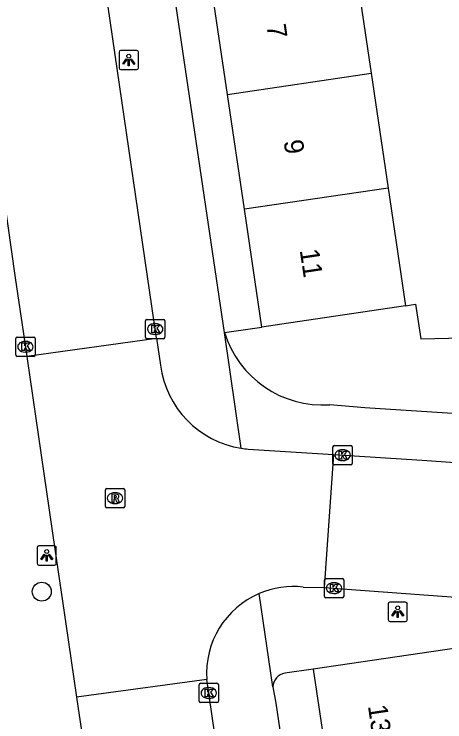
# Model space of a CAD drawing. Extents: x 159053 to 160041, y 380450 to 381422.
# Drawn here: x 159304.08 to 159326.36, y 381120.16 to 381156.77 of the extents above; entities that cross this region are included whole.
import ezdxf

# ---------------------------------------------------------------- set-up
doc = ezdxf.new("R2010")
doc.units = 0
for name, color, linetype in [('IMGEO_Boom', 7, 'Continuous'), ('IMGEO_Groenvoorziening', 7, 'Continuous'), ('IMGEO_Kolk', 7, 'Continuous'), ('IMGEO_Lichtpunt', 7, 'Continuous'), ('IMGEO_Pand', 7, 'Continuous'), ('IMGEO_Pand_nummerreeks', 7, 'Continuous'), ('IMGEO_Rijbaan_lokaal_open', 7, 'Continuous'), ('IMGEO_Rioolput', 7, 'Continuous'), ('IMGEO_Voetpad_open', 7, 'Continuous')]:
    doc.layers.add(name, color=color, linetype=linetype)

msp = doc.modelspace()

# ---------------------------------------------------------------- linework, layer by layer
at = {"layer": 'IMGEO_Boom'}
msp.add_circle((159305.508, 381126.893), 0.489, dxfattribs=at)
at = {"layer": 'IMGEO_Groenvoorziening'}
for points in [[(159324.333, 381141.685), (159324.851, 381141.762), (159325.116, 381139.979), (159330.87, 381140.103)], [(159314.964, 381140.298), (159316.894, 381140.584)]]:
    msp.add_lwpolyline(points, dxfattribs=at)
at = {"layer": 'IMGEO_Kolk'}
for p, q in [((159310.878, 381140.054), (159310.878, 381140.906)), ((159310.953, 381140.98), (159311.805, 381140.98)), ((159311.366, 381140.76), (159311.391, 381140.76)), ((159311.879, 381140.906), (159311.879, 381140.054)), ((159304.164, 381139.137), (159304.164, 381139.989)), ((159304.239, 381140.063), (159305.091, 381140.063)), ((159305.165, 381139.989), (159305.165, 381139.137)), ((159311.805, 381139.98), (159310.953, 381139.98)), ((159311.389, 381140.2), (159311.364, 381140.2)), ((159304.652, 381139.843), (159304.677, 381139.843)), ((159304.675, 381139.283), (159304.65, 381139.283)), ((159305.091, 381139.063), (159304.239, 381139.063)), ((159320.648, 381134.455), (159321.5, 381134.455)), ((159320.573, 381133.529), (159320.573, 381134.381)), ((159321.061, 381134.235), (159321.086, 381134.235)), ((159321.574, 381134.381), (159321.574, 381133.529)), ((159321.5, 381133.455), (159320.648, 381133.455)), ((159321.084, 381133.675), (159321.059, 381133.675)), ((159320.13, 381126.651), (159320.13, 381127.503)), ((159320.205, 381127.577), (159321.057, 381127.577)), ((159321.131, 381127.503), (159321.131, 381126.651)), ((159320.618, 381127.357), (159320.643, 381127.357)), ((159320.641, 381126.797), (159320.616, 381126.797)), ((159321.057, 381126.577), (159320.205, 381126.577)), ((159313.648, 381121.226), (159313.648, 381122.078)), ((159313.723, 381122.152), (159314.575, 381122.152)), ((159314.649, 381122.078), (159314.649, 381121.226)), ((159314.136, 381121.932), (159314.161, 381121.932)), ((159314.159, 381121.372), (159314.134, 381121.372)), ((159314.575, 381121.152), (159313.723, 381121.152))]:
    msp.add_line(p, q, dxfattribs=at)
for points in [[(159310.878, 381140.054), (159310.878, 381140.906)], [(159310.953, 381140.98), (159311.805, 381140.98)], [(159311.199, 381140.68), (159311.322, 381140.68), (159311.322, 381140.529), (159311.452, 381140.68), (159311.616, 381140.68), (159311.47, 381140.529), (159311.623, 381140.28), (159311.471, 381140.28), (159311.386, 381140.444), (159311.322, 381140.377), (159311.322, 381140.28), (159311.199, 381140.28), (159311.199, 381140.68)], [(159311.879, 381140.906), (159311.879, 381140.054)], [(159304.164, 381139.137), (159304.164, 381139.989)], [(159304.239, 381140.063), (159305.091, 381140.063)], [(159305.165, 381139.989), (159305.165, 381139.137)], [(159311.805, 381139.98), (159310.953, 381139.98)], [(159304.485, 381139.763), (159304.608, 381139.763), (159304.608, 381139.612), (159304.738, 381139.763), (159304.902, 381139.763), (159304.756, 381139.612), (159304.909, 381139.363), (159304.757, 381139.363), (159304.672, 381139.527), (159304.608, 381139.46), (159304.608, 381139.363), (159304.485, 381139.363), (159304.485, 381139.763)], [(159305.091, 381139.063), (159304.239, 381139.063)], [(159320.648, 381134.455), (159321.5, 381134.455)], [(159320.573, 381133.529), (159320.573, 381134.381)], [(159320.894, 381134.155), (159321.017, 381134.155), (159321.017, 381134.004), (159321.147, 381134.155), (159321.311, 381134.155), (159321.165, 381134.004), (159321.318, 381133.755), (159321.166, 381133.755), (159321.081, 381133.919), (159321.017, 381133.852), (159321.017, 381133.755), (159320.894, 381133.755), (159320.894, 381134.155)], [(159321.574, 381134.381), (159321.574, 381133.529)], [(159321.5, 381133.455), (159320.648, 381133.455)], [(159320.13, 381126.651), (159320.13, 381127.503)], [(159320.205, 381127.577), (159321.057, 381127.577)], [(159321.131, 381127.503), (159321.131, 381126.651)], [(159320.451, 381127.277), (159320.574, 381127.277), (159320.574, 381127.126), (159320.704, 381127.277), (159320.868, 381127.277), (159320.722, 381127.126), (159320.875, 381126.877), (159320.723, 381126.877), (159320.638, 381127.041), (159320.574, 381126.974), (159320.574, 381126.877), (159320.451, 381126.877), (159320.451, 381127.277)], [(159321.057, 381126.577), (159320.205, 381126.577)], [(159313.648, 381121.226), (159313.648, 381122.078)], [(159313.723, 381122.152), (159314.575, 381122.152)], [(159314.649, 381122.078), (159314.649, 381121.226)], [(159313.969, 381121.852), (159314.092, 381121.852), (159314.092, 381121.701), (159314.222, 381121.852), (159314.386, 381121.852), (159314.24, 381121.701), (159314.393, 381121.452), (159314.241, 381121.452), (159314.156, 381121.616), (159314.092, 381121.549), (159314.092, 381121.452), (159313.969, 381121.452), (159313.969, 381121.852)], [(159314.575, 381121.152), (159313.723, 381121.152)]]:
    msp.add_lwpolyline(points, dxfattribs=at)
for centre, start, end in [((159310.955, 381140.904), 91.552, 178.448), ((159310.955, 381140.904), 91.552, 178.448), ((159311.803, 381140.904), 1.552, 88.448), ((159311.803, 381140.904), 1.552, 88.448), ((159304.241, 381139.987), 91.552, 178.448), ((159304.241, 381139.987), 91.552, 178.448), ((159305.089, 381139.987), 1.552, 88.448), ((159305.089, 381139.987), 1.552, 88.448), ((159310.955, 381140.056), 181.552, 268.448), ((159310.955, 381140.056), 181.552, 268.448), ((159311.803, 381140.056), 271.552, 358.448), ((159311.803, 381140.056), 271.552, 358.448), ((159304.241, 381139.139), 181.552, 268.448), ((159304.241, 381139.139), 181.552, 268.448), ((159305.089, 381139.139), 271.552, 358.448), ((159305.089, 381139.139), 271.552, 358.448), ((159320.65, 381134.379), 91.552, 178.448), ((159320.65, 381134.379), 91.552, 178.448), ((159321.498, 381134.379), 1.552, 88.448), ((159321.498, 381134.379), 1.552, 88.448), ((159320.65, 381133.531), 181.552, 268.448), ((159320.65, 381133.531), 181.552, 268.448), ((159321.498, 381133.531), 271.552, 358.448), ((159321.498, 381133.531), 271.552, 358.448), ((159320.207, 381127.501), 91.552, 178.448), ((159320.207, 381127.501), 91.552, 178.448), ((159321.055, 381127.501), 1.552, 88.448), ((159321.055, 381127.501), 1.552, 88.448), ((159320.207, 381126.653), 181.552, 268.448), ((159320.207, 381126.653), 181.552, 268.448), ((159321.055, 381126.653), 271.552, 358.448), ((159321.055, 381126.653), 271.552, 358.448), ((159313.725, 381122.076), 91.552, 178.448), ((159313.725, 381122.076), 91.552, 178.448), ((159314.573, 381122.076), 1.552, 88.448), ((159314.573, 381122.076), 1.552, 88.448), ((159313.725, 381121.228), 181.552, 268.448), ((159313.725, 381121.228), 181.552, 268.448), ((159314.573, 381121.228), 271.552, 358.448), ((159314.573, 381121.228), 271.552, 358.448)]:
    msp.add_arc(centre, 0.0765, start, end, dxfattribs=at)
for centre, major_axis, ratio, start_param, end_param in [((159311.365, 381140.48), (-0.387, 0.002), 0.722429, 4.712389, 7.853982), ((159311.39, 381140.48), (-0.39, 0.002), 0.717154, 1.570796, 4.712389), ((159304.651, 381139.563), (-0.387, 0.002), 0.722429, 4.712389, 7.853982), ((159304.676, 381139.563), (-0.39, 0.002), 0.717154, 1.570796, 4.712389), ((159321.06, 381133.955), (-0.387, 0.002), 0.722429, 4.712389, 7.853982), ((159321.085, 381133.955), (-0.39, 0.002), 0.717154, 1.570796, 4.712389), ((159320.617, 381127.077), (-0.387, 0.002), 0.722429, 4.712389, 7.853982), ((159320.642, 381127.077), (-0.39, 0.002), 0.717154, 1.570796, 4.712389), ((159314.135, 381121.652), (-0.387, 0.002), 0.722429, 4.712389, 7.853982), ((159314.16, 381121.652), (-0.39, 0.002), 0.717154, 1.570796, 4.712389)]:
    msp.add_ellipse(centre, major_axis=major_axis, ratio=ratio, start_param=start_param, end_param=end_param, dxfattribs=at)
at = {"layer": 'IMGEO_Lichtpunt'}
for p, q in [((159309.51, 381154.8), (159309.51, 381153.993)), ((159309.51, 381154.8), (159309.51, 381153.993)), ((159310.412, 381154.895), (159309.604, 381154.895)), ((159310.412, 381154.895), (159309.604, 381154.895)), ((159310.506, 381153.993), (159310.506, 381154.8)), ((159310.506, 381153.993), (159310.506, 381154.8)), ((159309.604, 381153.899), (159310.412, 381153.899)), ((159309.604, 381153.899), (159310.412, 381153.899)), ((159305.266, 381129.17), (159305.266, 381128.363)), ((159305.266, 381129.17), (159305.266, 381128.363)), ((159306.168, 381129.265), (159305.36, 381129.265)), ((159306.168, 381129.265), (159305.36, 381129.265)), ((159306.262, 381128.363), (159306.262, 381129.17)), ((159306.262, 381128.363), (159306.262, 381129.17)), ((159305.36, 381128.269), (159306.168, 381128.269)), ((159305.36, 381128.269), (159306.168, 381128.269)), ((159323.427, 381126.256), (159323.427, 381125.449)), ((159323.427, 381126.256), (159323.427, 381125.449)), ((159324.329, 381126.351), (159323.521, 381126.351)), ((159324.329, 381126.351), (159323.521, 381126.351)), ((159324.423, 381125.449), (159324.423, 381126.256)), ((159324.423, 381125.449), (159324.423, 381126.256)), ((159323.521, 381125.355), (159324.329, 381125.355)), ((159323.521, 381125.355), (159324.329, 381125.355))]:
    msp.add_line(p, q, dxfattribs=at)
for points in [[(159309.884, 381154.464), (159309.923, 381154.436), (159309.735, 381154.174), (159309.697, 381154.201), (159309.884, 381154.464)], [(159309.986, 381154.416), (159310.033, 381154.416), (159310.033, 381154.094), (159309.986, 381154.094), (159309.986, 381154.416)], [(159310.096, 381154.436), (159310.134, 381154.463), (159310.321, 381154.201), (159310.282, 381154.173), (159310.096, 381154.436)], [(159305.64, 381128.834), (159305.679, 381128.806), (159305.491, 381128.544), (159305.453, 381128.571), (159305.64, 381128.834)], [(159305.742, 381128.786), (159305.789, 381128.786), (159305.789, 381128.464), (159305.742, 381128.464), (159305.742, 381128.786)], [(159305.852, 381128.806), (159305.89, 381128.833), (159306.077, 381128.571), (159306.038, 381128.543), (159305.852, 381128.806)], [(159323.801, 381125.92), (159323.84, 381125.892), (159323.652, 381125.63), (159323.614, 381125.657), (159323.801, 381125.92)], [(159323.903, 381125.872), (159323.95, 381125.872), (159323.95, 381125.55), (159323.903, 381125.55), (159323.903, 381125.872)], [(159324.013, 381125.892), (159324.051, 381125.919), (159324.238, 381125.657), (159324.199, 381125.629), (159324.013, 381125.892)]]:
    msp.add_lwpolyline(points, dxfattribs=at)
for centre in [(159310.009, 381154.598), (159305.765, 381128.968), (159323.926, 381126.054)]:
    msp.add_circle(centre, 0.0994, dxfattribs=at)
for centre, start, end in [((159309.604, 381154.8), 90, 180), ((159309.604, 381154.8), 90, 180), ((159310.412, 381154.8), 0, 90), ((159310.412, 381154.8), 0, 90), ((159309.604, 381153.993), 180, 270), ((159309.604, 381153.993), 180, 270), ((159310.412, 381153.993), 270, 0), ((159310.412, 381153.993), 270, 360), ((159305.36, 381129.17), 90, 180), ((159305.36, 381129.17), 90, 180), ((159306.168, 381129.17), 0, 90), ((159306.168, 381129.17), 0, 90), ((159305.36, 381128.363), 180, 270), ((159305.36, 381128.363), 180, 270), ((159306.168, 381128.363), 270, 0), ((159306.168, 381128.363), 270, 360), ((159323.521, 381126.256), 90, 180), ((159323.521, 381126.256), 90, 180), ((159324.329, 381126.256), 0, 90), ((159324.329, 381126.256), 0, 90), ((159323.521, 381125.449), 180, 270), ((159323.521, 381125.449), 180, 270), ((159324.329, 381125.449), 270, 0), ((159324.329, 381125.449), 270, 360)]:
    msp.add_arc(centre, 0.0946, start, end, dxfattribs=at)
at = {"layer": 'IMGEO_Pand'}
for points in [[(159321.676, 381159.646), (159322.554, 381153.71)], [(159315.115, 381152.609), (159314.237, 381158.545)], [(159315.115, 381152.609), (159322.554, 381153.71)], [(159322.554, 381153.71), (159323.432, 381147.775)], [(159315.993, 381146.674), (159315.115, 381152.609)], [(159323.432, 381147.775), (159315.993, 381146.674)], [(159323.432, 381147.775), (159324.333, 381141.685)], [(159316.894, 381140.584), (159315.993, 381146.674)], [(159324.333, 381141.685), (159317.925, 381140.737), (159316.894, 381140.584)], [(159326.952, 381123.978), (159319.552, 381122.881)], [(159319.552, 381122.881), (159320.458, 381116.77)]]:
    msp.add_lwpolyline(points, dxfattribs=at)
at = {"layer": 'IMGEO_Rijbaan_lokaal_open'}
for points in [[(159298.315, 381182.944), (159298.504, 381181.554), (159299.889, 381172.19), (159300.509, 381167.999), (159301.731, 381159.728), (159302.132, 381157.016), (159302.294, 381155.916), (159302.763, 381152.666), (159304.139, 381143.129), (159304.737, 381139.073)], [(159311.448, 381140.008), (159308.825, 381157.991), (159308.429, 381160.702), (159305.646, 381179.78)], [(159304.737, 381139.073), (159311.448, 381140.008)], [(159311.448, 381140.008), (159311.655, 381138.61)], [(159304.737, 381139.073), (159304.757, 381138.939), (159306.19, 381129.099), (159306.753, 381125.233), (159307.307, 381121.427)], [(159316.193, 381134.269), (159320.6, 381133.986)], [(159320.6, 381133.986), (159320.118, 381127.116)], [(159320.6, 381133.986), (159325.192, 381133.689), (159330.073, 381133.355), (159335.084, 381133.041), (159344.386, 381132.385)], [(159319.034, 381127.133), (159320.118, 381127.116)], [(159320.118, 381127.116), (159327.397, 381126.568), (159343.979, 381125.396)], [(159314.048, 381122.345), (159307.307, 381121.427)], [(159321.155, 381073.597), (159317.277, 381100.2), (159316.865, 381103.021), (159314.048, 381122.345)], [(159307.307, 381121.427), (159307.556, 381119.696), (159307.857, 381117.636), (159309.596, 381105.842), (159310.161, 381102.035), (159310.21, 381101.7), (159310.579, 381099.216), (159311.982, 381089.769), (159312.563, 381085.736), (159313.91, 381076.364), (159314.445, 381072.613)]]:
    msp.add_lwpolyline(points, dxfattribs=at)
for centre, radius, start, end in [((159316.613, 381139.25), 5, 187.3588, 260.95), ((159316.691, 381139.952), 5.704, 261.2932, 264.9965), ((159318.537, 381122.658), 4.503, 83.657, 113.1823), ((159318.532, 381122.664), 4.495, 113.1587, 184.0697)]:
    msp.add_arc(centre, radius, start, end, dxfattribs=at)
at = {"layer": 'IMGEO_Rioolput'}
for p, q in [((159308.874, 381132.23), (159309.726, 381132.23)), ((159308.799, 381131.304), (159308.799, 381132.156)), ((159309.287, 381132.01), (159309.312, 381132.01)), ((159309.8, 381132.156), (159309.8, 381131.304)), ((159309.726, 381131.23), (159308.874, 381131.23)), ((159309.31, 381131.45), (159309.285, 381131.45))]:
    msp.add_line(p, q, dxfattribs=at)
for points in [[(159308.874, 381132.23), (159309.726, 381132.23)], [(159308.799, 381131.304), (159308.799, 381132.156)], [(159309.388, 381131.928), (159309.136, 381131.93), (159309.136, 381131.53)], [(159309.8, 381132.156), (159309.8, 381131.304)], [(159309.136, 381131.53), (159309.26, 381131.53), (159309.26, 381131.692), (159309.271, 381131.692)], [(159309.314, 381131.849), (159309.26, 381131.849), (159309.26, 381131.768)], [(159309.26, 381131.768), (159309.312, 381131.768)], [(159309.318, 381131.663), (159309.389, 381131.53), (159309.529, 381131.53), (159309.464, 381131.656)], [(159309.726, 381131.23), (159308.874, 381131.23)]]:
    msp.add_lwpolyline(points, dxfattribs=at)
for centre, radius, start, end in [((159308.876, 381132.154), 0.0765, 91.552, 178.448), ((159308.876, 381132.154), 0.0765, 91.552, 178.448), ((159309.724, 381132.154), 0.0765, 1.552, 88.448), ((159309.724, 381132.154), 0.0765, 1.552, 88.448), ((159309.387, 381131.818), 0.109, 350.3612, 89.416), ((159309.27, 381131.639), 0.0533, 26.0293, 88.6989), ((159309.296, 381131.957), 0.19, 274.7715, 282.9687), ((159309.32, 381131.753), 0.0964, 77.0061, 93.1865), ((159309.334, 381131.81), 0.0378, 276.6634, 79.6772), ((159309.385, 381131.818), 0.112, 277.5842, 350.9817), ((159309.369, 381131.603), 0.108, 29.5134, 73.7905), ((159308.876, 381131.306), 0.0765, 181.552, 268.448), ((159308.876, 381131.306), 0.0765, 181.552, 268.448), ((159309.724, 381131.306), 0.0765, 271.552, 358.448), ((159309.724, 381131.306), 0.0765, 271.552, 358.448)]:
    msp.add_arc(centre, radius, start, end, dxfattribs=at)
for centre, major_axis, ratio, start_param, end_param in [((159309.286, 381131.73), (-0.387, 0.002), 0.722429, 4.712389, 7.853982), ((159309.311, 381131.73), (-0.39, 0.002), 0.717154, 1.570796, 4.712389)]:
    msp.add_ellipse(centre, major_axis=major_axis, ratio=ratio, start_param=start_param, end_param=end_param, dxfattribs=at)
at = {"layer": 'IMGEO_Voetpad_open'}
for points in [[(159314.964, 381140.298), (159308.918, 381181.179)], [(159315.827, 381134.313), (159314.964, 381140.298)], [(159330.511, 381135.86), (159322.216, 381136.408), (159320.412, 381136.566)], [(159317.456, 381121.97), (159316.764, 381126.797)], [(159319.552, 381122.881), (159318.09, 381122.671)], [(159317.456, 381121.97), (159317.617, 381121.133), (159322.737, 381086.604)]]:
    msp.add_lwpolyline(points, dxfattribs=at)
for centre, radius, start, end in [((159320.041, 381141.867), 5.314, 197.1744, 274.0016), ((159318.23, 381121.907), 0.777, 100.3853, 175.3609)]:
    msp.add_arc(centre, radius, start, end, dxfattribs=at)

# ---------------------------------------------------------------- texts
at = {"layer": 'IMGEO_Pand_nummerreeks'}
for s, rotation, p in [('7', 278.4162, (159317.132, 381156.192)), ('9', 278.4162, (159318.018, 381150.205)), ('11', 278.4162, (159318.853, 381144.561)), ('13', 278.4344, (159322.381, 381120.982))]:
    msp.add_text(s, height=1, rotation=rotation, dxfattribs=at).set_placement(p)

doc.saveas('drawing.dxf')
